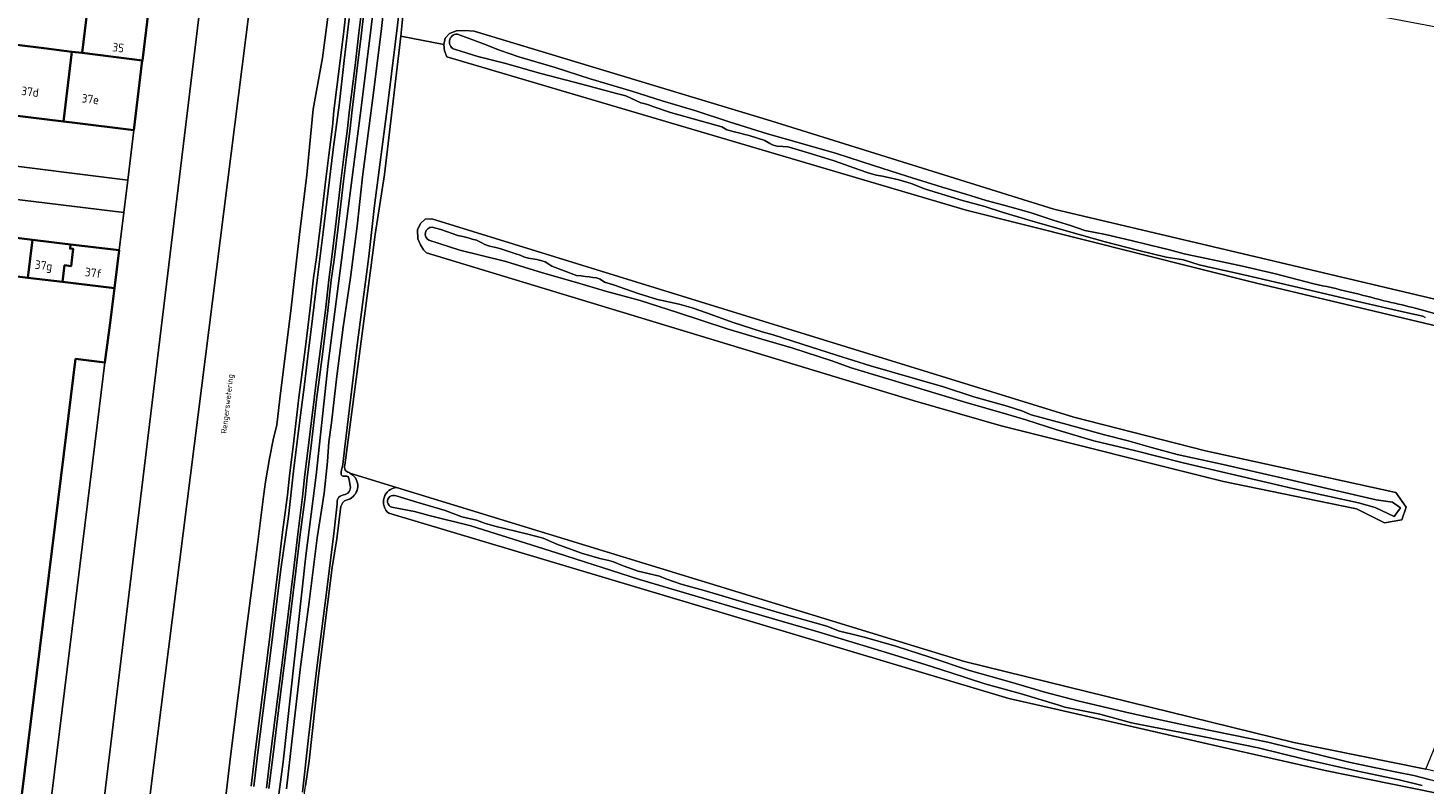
# Model space of a CAD drawing. Header units: metres. Extents: x 149984 to 156489, y 469398 to 478068.
# Tile 819 of 854: x 155007 to 155226, y 473524 to 473643. Entities that reach past the tile are written whole.
import ezdxf
from ezdxf.enums import TextEntityAlignment as Align

# ---------------------------------------------------------------- set-up
doc = ezdxf.new("R2010")
doc.units = ezdxf.units.M
doc.header["$LTSCALE"] = 0.75
for name, color, linetype, lineweight in [('B-WE-GR-BEPLANTING_CULTUUR_BOSPLANTSOEN-GV', 252, 'Continuous', 18), ('B-WE-GR-GRAS-GV', 252, 'Continuous', 13), ('B-WE-OG-BEBOUWING-GV', 6, 'Continuous', 35), ('B-WE-OG-BEBOUWING-T18', 1, 'Continuous', 18), ('B-WE-OG-TERREIN_ERF-GV', 252, 'Continuous', 18), ('B-WE-OG-TERREIN_OEVER-GV', 252, 'Continuous', 18), ('B-WE-OG-TOPOGRAFIE-T18', 7, 'Continuous', 18), ('B-WE-OG-WATER-GV', 252, 'Continuous', 18), ('B-WE-OG-WATER_MEER-GV', 252, 'Continuous', 18), ('B-WE-OG-WATER_SLOOT-GV', 252, 'Continuous', 18), ('B-WE-VH-GESLOTENVERHARDING_BETON-GV', 252, 'Continuous', 18), ('B-WE-VH-HALFVERHARDING_GRASBETONSTEEN-GV', 252, 'Continuous', 18), ('B-WE-VH-OPENVERHARDING_BETONSTRAATSTEEN-GV', 252, 'Continuous', 18)]:
    doc.layers.add(name, color=color, linetype=linetype, lineweight=lineweight)
doc.styles.add('NLCS-ISO-M500-T18', font='NLCS-ISO.ttf', dxfattribs={"height": 0.9})
doc.styles.add('NLCS-ISO-M750-T18', font='NLCS-ISO.ttf', dxfattribs={"height": 1.35})

msp = doc.modelspace()

# ---------------------------------------------------------------- linework, layer by layer
at = {"layer": 'B-WE-GR-BEPLANTING_CULTUUR_BOSPLANTSOEN-GV', "flags": 128}
msp.add_lwpolyline([(155032.447, 473700.562), (155031.539, 473692.313), (155030.222, 473681.533), (155028.905, 473670.756), (155027.94, 473662.566), (155027.303, 473657.158), (155027.255, 473656.752), (155026.237, 473648.919), (155024.908, 473638.041), (155024.903, 473638), (155023.57, 473627.082), (155022.606, 473619.234), (155021.978, 473614.122), (155021.25, 473608.2), (155020.55, 473602.23), (155019.844, 473596.814), (155019.028, 473590.555), (155017.841, 473581.153), (155003.927, 473467.89), (155011.13, 473465.002), (155011.313, 473466.783), (155012.217, 473466.677), (155040.483, 473700.236), (155032.523, 473701.24)], close=True, dxfattribs=at)
at = {"layer": 'B-WE-GR-GRAS-GV', "flags": 128}
for points in [[(155039.203, 473465.962), (155039.442, 473468.234), (155042.556, 473494.397), (155047.01, 473527.843), (155050.586, 473560.203), (155052.198, 473572.86), (155054.12, 473590.412), (155056.6, 473609.877), (155059.323, 473631.019), (155061.647, 473649.622), (155064.904, 473674.69), (155065.983, 473683.162), (155067.492, 473693.95)], [(155241.428, 473640.734), (155196.531, 473649.297), (155078.326, 473685.843), (155078.042, 473686.274), (155078.024, 473687.087), (155078.179, 473687.503), (155070.678, 473688.598), (155070.381, 473686.925), (155069.261, 473677.511), (155067.852, 473665.479), (155065.539, 473641.846), (155072.278, 473640.509), (155072.477, 473641.521), (155073.182, 473642.262), (155074.266, 473642.678), (155075.639, 473642.714), (155077.057, 473642.607), (155123.632, 473628.53), (155168.082, 473614.64), (155197.848, 473607.628), (155232.813, 473599.375)], [(155059.871, 473646.927), (155059.32, 473642.295), (155058.724, 473637.207), (155057.794, 473629.794), (155057.541, 473627.31), (155056.98, 473622.815), (155056.511, 473619.059), (155055.662, 473611.86), (155055.038, 473606.706), (155054.595, 473603.51), (155054.063, 473598.761), (155053.303, 473592.668), (155052.662, 473587.845), (155052.292, 473584.759), (155051.479, 473577.937), (155050.793, 473572.457), (155050.486, 473569.43), (155049.726, 473563.564), (155049.04, 473557.801), (155047.405, 473544.61), (155046.564, 473538.052), (155045.435, 473529.001), (155044.794, 473523.672)], [(155154.324, 473614.507), (155072.715, 473638.598), (155072.351, 473639.516), (155072.278, 473640.509), (155065.539, 473641.846), (155062.93, 473620.124), (155061.492, 473610.662), (155061.058, 473607.41), (155056.694, 473574.438)], [(155057.381, 473573.291), (155057.52, 473573.197), (155064.849, 473570.95), (155154.059, 473543.599), (155205.785, 473530.899), (155226.555, 473526.666), (155228.463, 473531.393), (155229.598, 473534.206), (155232.847, 473553.664), (155239.521, 473593.635), (155199.717, 473603.078), (155154.324, 473614.507)], [(155064.849, 473570.95), (155057.52, 473573.197), (155057.99, 473572.88)], [(155057.263, 473569.05), (155056.662, 473568.828)], [(155056.036, 473567.598), (155055.445, 473562.896), (155054.721, 473558.37), (155052.582, 473541.357), (155051.12, 473528.015), (155050.547, 473524.057)], [(155357.788, 473496.635), (155350.895, 473498.033), (155293.627, 473509.651), (155269.265, 473514.593), (155210.727, 473526.469), (155194.063, 473530.264), (155167.037, 473536.418), (155161.016, 473537.789), (155063.627, 473566.89)]]:
    msp.add_lwpolyline(points, dxfattribs=at)
msp.add_lwpolyline([(155217.937, 473566.445), (155215.632, 473567.565), (155215.118, 473567.666), (155194.758, 473571.899), (155159.838, 473580.639), (155145.99, 473584.609), (155069.552, 473607.788), (155069.062, 473608.277), (155068.611, 473609.036), (155068.195, 473610.012), (155068.141, 473611.439), (155068.629, 473612.433), (155069.315, 473613.083), (155070.395, 473613.156), (155171.232, 473581.97), (155191.941, 473576.697), (155207.75, 473573.258), (155221.839, 473570.149), (155223.427, 473567.834), (155222.765, 473565.85), (155220.053, 473565.387)], close=True, dxfattribs=at)
at = {"layer": 'B-WE-GR-GRAS-GV'}
for points in [[(155056.694, 473574.438, 0.447669), (155057.381, 473573.291)], [(155057.99, 473572.88, -0.5618925), (155057.263, 473569.05)], [(155063.627, 473566.89, -0.6739259), (155064.849, 473570.95)], [(155056.662, 473568.828, 0.1931493), (155056.036, 473567.598)]]:
    msp.add_lwpolyline(points, format="xyb", dxfattribs=at)
at = {"layer": 'B-WE-OG-BEBOUWING-GV', "flags": 128}
for points in [[(155016.587, 473650.106), (155007.067, 473651.277), (155004.758, 473651.561), (155003.425, 473640.719), (155005.176, 473640.497), (155009.422, 473639.96), (155013.856, 473639.399), (155015.457, 473639.196), (155016.786, 473650.081)], [(155015.457, 473639.196), (155024.903, 473638), (155024.908, 473638.041), (155026.237, 473648.919), (155016.786, 473650.081)], [(155003.834, 473629.509), (155004.381, 473629.442), (155012.518, 473628.441), (155013.856, 473639.399), (155009.422, 473639.96), (155005.176, 473640.497)], [(155024.903, 473638), (155015.457, 473639.196), (155013.856, 473639.399), (155012.518, 473628.441), (155013.901, 473628.271), (155023.57, 473627.082)], [(155001.706, 473610.59), (155001.619, 473609.946), (155002.125, 473609.877), (155001.812, 473607.209), (155000.789, 473607.326), (155000.479, 473604.683), (155006.941, 473603.893), (155007.641, 473609.864)], [(155006.941, 473603.893), (155012.381, 473603.228), (155012.702, 473605.858), (155013.726, 473605.732), (155014.052, 473608.412), (155013.556, 473608.472), (155013.607, 473609.135), (155007.641, 473609.864)], [(155021.25, 473608.2), (155013.607, 473609.135), (155013.556, 473608.472), (155014.052, 473608.412), (155013.726, 473605.732), (155012.702, 473605.858), (155012.381, 473603.228), (155020.55, 473602.23)]]:
    msp.add_lwpolyline(points, close=True, dxfattribs=at)
msp.add_lwpolyline([(155004.57, 473511.265), (155012.575, 473576.234), (155014.41, 473591.131), (155019.028, 473590.555), (155019.844, 473596.814), (155020.55, 473602.23), (155012.381, 473603.228), (155006.941, 473603.893), (155000.479, 473604.683)], dxfattribs=at)
at = {"layer": 'B-WE-OG-TERREIN_ERF-GV', "flags": 128}
for points in [[(155004.381, 473629.442), (155003.834, 473629.509), (154995.53, 473630.531), (154994.862, 473630.613), (154986.562, 473631.634), (154985.342, 473631.784), (154975.673, 473632.973), (154975.459, 473631.451), (154975.343, 473630.625), (154975.229, 473629.612), (154974.731, 473625.182), (155000, 473622.04), (155022.606, 473619.234), (155023.57, 473627.082), (155013.901, 473628.271), (155012.518, 473628.441)], [(154979.705, 473613.281), (154983.829, 473612.777), (154988.296, 473612.23), (154992.772, 473611.683), (154997.239, 473611.137), (155000, 473610.799), (155001.706, 473610.59), (155007.641, 473609.864), (155013.607, 473609.135), (155021.25, 473608.2), (155021.978, 473614.122), (155000, 473616.805), (154974.168, 473619.959), (154973.915, 473617.212), (154973.71, 473615.262), (154973.612, 473614.333), (154973.58, 473614.03), (154973.711, 473614.014)]]:
    msp.add_lwpolyline(points, close=True, dxfattribs=at)
msp.add_lwpolyline([(155003.927, 473467.89), (155017.841, 473581.153), (155019.028, 473590.555), (155014.41, 473591.131), (155012.575, 473576.234), (155004.57, 473511.265)], dxfattribs=at)
at = {"layer": 'B-WE-OG-TERREIN_OEVER-GV', "flags": 128}
for points in [[(155048.197, 473699.263), (155040.483, 473700.236), (155012.217, 473466.677), (155019.246, 473465.848), (155019.277, 473466.112), (155020.281, 473465.997), (155020.073, 473466.846), (155019.82, 473467.587), (155019.56, 473468.57), (155023.282, 473500), (155048.098, 473696.362), (155048.493, 473697.024), (155049.107, 473697.801), (155049.649, 473698.162), (155049.841, 473698.777), (155048.162, 473698.996)], [(155070.395, 473613.156), (155069.315, 473613.083), (155068.629, 473612.433), (155068.141, 473611.439), (155068.195, 473610.012), (155068.611, 473609.036), (155069.062, 473608.277), (155069.552, 473607.788), (155145.99, 473584.609), (155159.838, 473580.639), (155194.758, 473571.899), (155215.118, 473567.666), (155215.632, 473567.565), (155217.937, 473566.445), (155220.053, 473565.387), (155222.765, 473565.85), (155223.427, 473567.834), (155221.839, 473570.149), (155207.75, 473573.258), (155191.941, 473576.697), (155171.232, 473581.97)]]:
    msp.add_lwpolyline(points, close=True, dxfattribs=at)
for points in [[(155067.492, 473693.95), (155065.983, 473683.162), (155064.904, 473674.69), (155061.647, 473649.622), (155059.323, 473631.019), (155056.6, 473609.877), (155054.12, 473590.412), (155052.198, 473572.86), (155050.586, 473560.203), (155047.01, 473527.843), (155042.556, 473494.397), (155039.442, 473468.234), (155039.203, 473465.962)], [(155047.532, 473523.573), (155048.468, 473531.478), (155049.774, 473542.78), (155051.136, 473552.964), (155052.377, 473563.046), (155053.449, 473570.042), (155053.988, 473575.033), (155054.188, 473578.107), (155054.6, 473581.103), (155055.458, 473588.427), (155056.47, 473596.125), (155057.591, 473603.934), (155058.656, 473611.986), (155059.479, 473619.745), (155061.293, 473633.374), (155062.498, 473643.066), (155063.188, 473649.785), (155064.616, 473660.605), (155066.077, 473672.144), (155067.596, 473684.813), (155068.505, 473691.196), (155068.899, 473693.467)], [(155056.694, 473574.438), (155061.058, 473607.41), (155061.492, 473610.662), (155062.93, 473620.124), (155065.539, 473641.846), (155067.852, 473665.479), (155069.261, 473677.511), (155070.381, 473686.925), (155070.678, 473688.598), (155071.068, 473690.791), (155071.375, 473692.399), (155071.612, 473693.639)], [(155055.769, 473657.972), (155053.204, 473638.423), (155051.722, 473630.365), (155050.746, 473620.066), (155049.59, 473610.671), (155048.253, 473598.711), (155046.627, 473585.738), (155046.013, 473580.788), (155045.435, 473578.439), (155044.893, 473575.512), (155044.242, 473571.826), (155043.953, 473569.514), (155042.978, 473561.962), (155041.135, 473547.544), (155038.677, 473527.778), (155037.341, 473516.649)], [(155066.251, 473653.903), (155064.684, 473641.004), (155063.428, 473630.817), (155061.374, 473615.246), (155060.464, 473607.205), (155058.612, 473592.915), (155056.697, 473577.302), (155056.387, 473574.569), (155056.196, 473573.665), (155056.131, 473573.418), (155056.136, 473573.268), (155056.153, 473572.993), (155056.207, 473572.854), (155056.324, 473572.748), (155056.44, 473572.701), (155056.812, 473572.737), (155056.995, 473572.729), (155057.053, 473572.72), (155057.204, 473572.649), (155057.282, 473572.509), (155057.42, 473572.139), (155057.585, 473570.952), (155057.479, 473570.496), (155057.379, 473570.303), (155057.176, 473570.055), (155056.981, 473569.955), (155056.766, 473569.848), (155056.508, 473569.775), (155056.261, 473569.695), (155056.007, 473569.575), (155055.738, 473569.341), (155055.571, 473569.069), (155055.495, 473568.767), (155055.498, 473568.363), (155054.989, 473563.678), (155053.648, 473552.835), (155052.393, 473543.024), (155051.013, 473531.584), (155050.082, 473523.063)], [(155042.015, 473524.013), (155042.656, 473529.342), (155043.786, 473538.403), (155044.627, 473544.96), (155046.26, 473558.139), (155046.948, 473563.909), (155047.704, 473569.751), (155048.01, 473572.772), (155048.7, 473578.277), (155049.512, 473585.091), (155049.884, 473588.197), (155050.526, 473593.026), (155051.282, 473599.09), (155051.817, 473603.858), (155052.261, 473607.067), (155052.881, 473612.192), (155053.731, 473619.396), (155054.202, 473623.162), (155054.759, 473627.625), (155055.012, 473630.11), (155055.944, 473637.545), (155056.54, 473642.623), (155057.092, 473647.269)], [(155232.813, 473599.375), (155197.848, 473607.628), (155168.082, 473614.64), (155123.632, 473628.53), (155077.057, 473642.607), (155075.639, 473642.714), (155074.266, 473642.678), (155073.182, 473642.262), (155072.477, 473641.521), (155072.278, 473640.509), (155072.351, 473639.516), (155072.715, 473638.598), (155154.324, 473614.507), (155199.717, 473603.078), (155239.521, 473593.635)], [(155074.394, 473642.168), (155075.673, 473641.695), (155078.507, 473640.619), (155081.032, 473639.636), (155084.073, 473638.604), (155089.762, 473636.923), (155095.24, 473635.118), (155101.805, 473633.182), (155106.571, 473631.681), (155111.834, 473630.12), (155117.088, 473628.376), (155123.089, 473626.511), (155128.291, 473625.022), (155133.933, 473623.406), (155139.742, 473621.501), (155145.006, 473619.834), (155150.557, 473618.142), (155154.255, 473617.027), (155157.438, 473616.02), (155160.242, 473615.3), (155164.391, 473614.142), (155167.969, 473612.951), (155170.712, 473612.078), (155172.986, 473611.327), (155176.215, 473610.658), (155180.236, 473609.715), (155183.248, 473608.998), (155186.288, 473608.296), (155188.566, 473607.636), (155193.08, 473606.676), (155197.744, 473605.715), (155202.724, 473604.552), (155208.91, 473602.942)], [(155226.42, 473597.641), (155226.071, 473597.866), (155223.645, 473598.362), (155220.18, 473599.179), (155215.658, 473600.216), (155210.957, 473601.289), (155205.865, 473602.498), (155201.346, 473603.568), (155196.555, 473604.662), (155193.239, 473605.415), (155190.922, 473605.893), (155188.473, 473606.69), (155185.728, 473607.122), (155181.246, 473608.221), (155176.168, 473609.532), (155170.744, 473611.054), (155165.113, 473612.684), (155163.987, 473612.976), (155159.973, 473614.191), (155157.245, 473615.101), (155153.768, 473616.031), (155149.819, 473617.21), (155147.941, 473617.827), (155145.696, 473618.694), (155143.73, 473619.268), (155141.18, 473619.862), (155140.182, 473620.023), (155138.939, 473620.347), (155137.559, 473620.824), (155133.58, 473622.229), (155130.031, 473623.329), (155127.43, 473624.155), (155126.892, 473624.318), (155126.307, 473624.447), (155125.538, 473624.5), (155124.644, 473624.549), (155123.99, 473624.733), (155123.471, 473625.001), (155122.689, 473625.446), (155120.219, 473626.211), (155119.336, 473626.448), (155118.635, 473626.661), (155117.876, 473626.823), (155117.146, 473627), (155116.746, 473627.122), (155116.455, 473627.3), (155115.961, 473627.575), (155112.724, 473628.487), (155107.871, 473629.85), (155105.252, 473630.741), (155104.401, 473631.045), (155103.896, 473631.218), (155103.203, 473631.38), (155102.439, 473631.738), (155100.851, 473632.486), (155099.402, 473632.825), (155093.96, 473634.303), (155087.495, 473635.956), (155081.809, 473637.575), (155077.625, 473638.653), (155074.086, 473639.728)], [(155070.416, 473611.833), (155071.782, 473611.452), (155074.451, 473610.533), (155075.262, 473610.355), (155076.095, 473610.165), (155076.726, 473609.969), (155077.396, 473609.8), (155078.121, 473609.437), (155078.716, 473609.126), (155079.418, 473608.871), (155080.42, 473608.634), (155081.22, 473608.444), (155083.557, 473607.658), (155084.238, 473607.414), (155084.962, 473607.131), (155085.588, 473606.979), (155086.856, 473606.76), (155087.525, 473606.581), (155088.211, 473606.396), (155088.899, 473605.934), (155089.238, 473605.703), (155093.122, 473604.266), (155093.846, 473604.168), (155094.487, 473604.07), (155095.113, 473604.02), (155095.694, 473603.943), (155096.26, 473603.882), (155096.821, 473603.653), (155097.509, 473603.213), (155098.909, 473602.756), (155102.803, 473601.439), (155105.826, 473600.479), (155109.243, 473599.75), (155111.459, 473599.126), (155113.529, 473598.359), (155117.707, 473596.87), (155122.255, 473595.417), (155123.997, 473594.93), (155128.55, 473593.46), (155133.947, 473591.72), (155139.268, 473590.033), (155146.226, 473588.044), (155150.772, 473586.758), (155155.521, 473585.198), (155160.78, 473583.711), (155163.062, 473582.99), (155164.539, 473582.366), (155170.179, 473580.823), (155176.043, 473579.221), (155179.76, 473578.288), (155183.451, 473577.231), (155187.478, 473576.122), (155194.678, 473574.547), (155204.087, 473572.408), (155211.048, 473570.794), (155218.722, 473568.984), (155221.31, 473568.628), (155222.567, 473567.768), (155221.575, 473566.379), (155218.566, 473567.773)], [(155218.566, 473567.773), (155215.926, 473568.508), (155205.645, 473570.761), (155196.028, 473573.056), (155188.425, 473574.812), (155180.777, 473576.736), (155174.366, 473578.263), (155168.545, 473580), (155163.676, 473581.565), (155160.889, 473582.386), (155153.941, 473584.37), (155146.007, 473586.824), (155136.244, 473589.737), (155133.204, 473590.828), (155126.93, 473592.855), (155122.237, 473594.237), (155116.77, 473595.857), (155108.965, 473598.406), (155103.122, 473600.306), (155097.689, 473601.764), (155093.109, 473603.152), (155087.779, 473604.665), (155082.007, 473606.435), (155074.784, 473608.227), (155069.915, 473609.787)], [(155057.99, 473572.88), (155057.52, 473573.197), (155057.381, 473573.291)], [(155056.662, 473568.828), (155057.263, 473569.05)], [(155064.759, 473569.632), (155068.027, 473568.638), (155072.481, 473567.344), (155075.076, 473566.353), (155077.382, 473565.782), (155078.676, 473565.324), (155080.256, 473564.876), (155085.487, 473563.626), (155087.854, 473562.965), (155090.034, 473562.054), (155093.878, 473560.627), (155096.774, 473559.759), (155098.188, 473559.453), (155098.944, 473559.24), (155100.428, 473558.61), (155102.818, 473557.783), (155106.137, 473556.986), (155107.128, 473556.594), (155109.542, 473555.767), (155113.527, 473554.643), (155120.015, 473552.709), (155125.339, 473551.142), (155132.432, 473549.152), (155134.437, 473548.383), (155136.411, 473547.877), (155138.49, 473547.365), (155143.428, 473545.939), (155148.611, 473544.287), (155154.863, 473542.212), (155161.197, 473540.394), (155166.684, 473538.771), (155171.876, 473537.412), (155179.42, 473535.649), (155184.778, 473534.419), (155190.414, 473533.246), (155201.725, 473530.906), (155209.374, 473529.033), (155214.426, 473527.789), (155218.683, 473526.884), (155221.95, 473526.219), (155224.666, 473525.692), (155227.242, 473524.993)], [(155351.47, 473501.238), (155346.22, 473502.21), (155317.33, 473508.13), (155289.78, 473513.48), (155256.03, 473520.37), (155241.636, 473523.146), (155226.555, 473526.666), (155205.785, 473530.899), (155154.059, 473543.599), (155064.849, 473570.95)], [(155055.445, 473562.896), (155056.036, 473567.598)], [(155063.627, 473566.89), (155161.016, 473537.789), (155167.037, 473536.418), (155194.063, 473530.264), (155210.727, 473526.469), (155269.265, 473514.593), (155293.627, 473509.651), (155350.895, 473498.033)], [(155225.952, 473524.119), (155222.327, 473525.038), (155215.823, 473526.38), (155207.438, 473528.275), (155200.178, 473530.047), (155191.465, 473531.807), (155183.51, 473533.331), (155180.274, 473533.978), (155175.338, 473535.307), (155169.836, 473536.445), (155168.867, 473536.746), (155162.789, 473538.559), (155157.272, 473540.083), (155151.8, 473541.858), (155148.031, 473543.06), (155141.601, 473545.072), (155130.68, 473548.361), (155118.626, 473551.891), (155103.009, 473556.509), (155089.962, 473560.672), (155076.491, 473564.923), (155069.989, 473566.54), (155067.661, 473567.171), (155065.741, 473567.519), (155064.079, 473567.853)], [(155041.762, 473464.425), (155042.666, 473464.353), (155043.461, 473464.786), (155043.894, 473466.846), (155044.978, 473475.627), (155045.81, 473486.865), (155045.975, 473487.949), (155046.713, 473492.791), (155048.158, 473504.968), (155049.17, 473511.581), (155049.965, 473520.036), (155050.547, 473524.057), (155051.12, 473528.015), (155052.582, 473541.357), (155054.721, 473558.37), (155055.445, 473562.896)]]:
    msp.add_lwpolyline(points, dxfattribs=at)
at = {"layer": 'B-WE-OG-TERREIN_OEVER-GV'}
for points in [[(155074.086, 473639.728, -0.8965094), (155074.394, 473642.168)], [(155069.915, 473609.787, -0.7725991), (155070.416, 473611.833)], [(155208.91, 473602.942, -0.0135594), (155219.953, 473600.28)], [(155219.953, 473600.28, -0.0169854), (155229.023, 473597.945)], [(155057.381, 473573.291, -0.447669), (155056.694, 473574.438)], [(155057.263, 473569.05, 0.5618925), (155057.99, 473572.88)], [(155064.849, 473570.95, 0.6739259), (155063.627, 473566.89)], [(155064.079, 473567.853, -1.0475006), (155064.759, 473569.632)], [(155056.036, 473567.598, -0.1931493), (155056.662, 473568.828)]]:
    msp.add_lwpolyline(points, format="xyb", dxfattribs=at)
at = {"layer": 'B-WE-OG-WATER-GV', "flags": 128}
for points in [[(155068.899, 473693.467), (155068.505, 473691.196), (155067.596, 473684.813), (155066.077, 473672.144), (155064.616, 473660.605), (155063.188, 473649.785), (155062.498, 473643.066), (155061.293, 473633.374), (155059.479, 473619.745), (155058.656, 473611.986), (155057.591, 473603.934), (155056.47, 473596.125), (155055.458, 473588.427), (155054.6, 473581.103), (155054.188, 473578.107), (155053.988, 473575.033), (155053.449, 473570.042), (155052.377, 473563.046), (155051.136, 473552.964), (155049.774, 473542.78), (155048.468, 473531.478), (155047.532, 473523.573)], [(155050.082, 473523.063), (155051.013, 473531.584), (155052.393, 473543.024), (155053.648, 473552.835), (155054.989, 473563.678), (155055.498, 473568.363), (155055.495, 473568.767), (155055.571, 473569.069), (155055.738, 473569.341), (155056.007, 473569.575), (155056.261, 473569.695), (155056.508, 473569.775), (155056.766, 473569.848), (155056.981, 473569.955), (155057.176, 473570.055), (155057.379, 473570.303), (155057.479, 473570.496), (155057.585, 473570.952), (155057.42, 473572.139), (155057.282, 473572.509), (155057.204, 473572.649), (155057.053, 473572.72), (155056.995, 473572.729), (155056.812, 473572.737), (155056.44, 473572.701), (155056.324, 473572.748), (155056.207, 473572.854), (155056.153, 473572.993), (155056.136, 473573.268), (155056.131, 473573.418), (155056.196, 473573.665), (155056.387, 473574.569), (155056.697, 473577.302), (155058.612, 473592.915), (155060.464, 473607.205), (155061.374, 473615.246), (155063.428, 473630.817), (155064.684, 473641.004), (155066.251, 473653.903)], [(155208.91, 473602.942), (155202.724, 473604.552), (155197.744, 473605.715), (155193.08, 473606.676), (155188.566, 473607.636), (155186.288, 473608.296), (155183.248, 473608.998), (155180.236, 473609.715), (155176.215, 473610.658), (155172.986, 473611.327), (155170.712, 473612.078), (155167.969, 473612.951), (155164.391, 473614.142), (155160.242, 473615.3), (155157.438, 473616.02), (155154.255, 473617.027), (155150.557, 473618.142), (155145.006, 473619.834), (155139.742, 473621.501), (155133.933, 473623.406), (155128.291, 473625.022), (155123.089, 473626.511), (155117.088, 473628.376), (155111.834, 473630.12), (155106.571, 473631.681), (155101.805, 473633.182), (155095.24, 473635.118), (155089.762, 473636.923), (155084.073, 473638.604), (155081.032, 473639.636), (155078.507, 473640.619), (155075.673, 473641.695), (155074.394, 473642.168)], [(155074.086, 473639.728), (155077.625, 473638.653), (155081.809, 473637.575), (155087.495, 473635.956), (155093.96, 473634.303), (155099.402, 473632.825), (155100.851, 473632.486), (155102.439, 473631.738), (155103.203, 473631.38), (155103.896, 473631.218), (155104.401, 473631.045), (155105.252, 473630.741), (155107.871, 473629.85), (155112.724, 473628.487), (155115.961, 473627.575), (155116.455, 473627.3), (155116.746, 473627.122), (155117.146, 473627), (155117.876, 473626.823), (155118.635, 473626.661), (155119.336, 473626.448), (155120.219, 473626.211), (155122.689, 473625.446), (155123.471, 473625.001), (155123.99, 473624.733), (155124.644, 473624.549), (155125.538, 473624.5), (155126.307, 473624.447), (155126.892, 473624.318), (155127.43, 473624.155), (155130.031, 473623.329), (155133.58, 473622.229), (155137.559, 473620.824), (155138.939, 473620.347), (155140.182, 473620.023), (155141.18, 473619.862), (155143.73, 473619.268), (155145.696, 473618.694), (155147.941, 473617.827), (155149.819, 473617.21), (155153.768, 473616.031), (155157.245, 473615.101), (155159.973, 473614.191), (155163.987, 473612.976), (155165.113, 473612.684), (155170.744, 473611.054), (155176.168, 473609.532), (155181.246, 473608.221), (155185.728, 473607.122), (155188.473, 473606.69), (155190.922, 473605.893), (155193.239, 473605.415), (155196.555, 473604.662), (155201.346, 473603.568), (155205.865, 473602.498), (155210.957, 473601.289), (155215.658, 473600.216), (155220.18, 473599.179), (155223.645, 473598.362), (155226.071, 473597.866), (155226.42, 473597.641)]]:
    msp.add_lwpolyline(points, dxfattribs=at)
at = {"layer": 'B-WE-OG-WATER-GV'}
for points in [[(155074.394, 473642.168, 0.8965094), (155074.086, 473639.728)], [(155219.953, 473600.28, 0.0135594), (155208.91, 473602.942)], [(155229.023, 473597.945, 0.0169854), (155219.953, 473600.28)]]:
    msp.add_lwpolyline(points, format="xyb", dxfattribs=at)
at = {"layer": 'B-WE-OG-WATER_MEER-GV', "flags": 128}
for points in [[(155048.098, 473696.362), (155023.282, 473500)], [(155037.341, 473516.649), (155038.677, 473527.778), (155041.135, 473547.544), (155042.978, 473561.962), (155043.953, 473569.514), (155044.242, 473571.826), (155044.893, 473575.512), (155045.435, 473578.439), (155046.013, 473580.788), (155046.627, 473585.738), (155048.253, 473598.711), (155049.59, 473610.671), (155050.746, 473620.066), (155051.722, 473630.365), (155053.204, 473638.423), (155055.769, 473657.972)]]:
    msp.add_lwpolyline(points, dxfattribs=at)
at = {"layer": 'B-WE-OG-WATER_SLOOT-GV'}
for points in [[(155070.416, 473611.833, 0.7725991), (155069.915, 473609.787)], [(155064.759, 473569.632, 1.0475006), (155064.079, 473567.853)]]:
    msp.add_lwpolyline(points, format="xyb", dxfattribs=at)
at = {"layer": 'B-WE-OG-WATER_SLOOT-GV', "flags": 128}
for points in [[(155222.567, 473567.768), (155221.31, 473568.628), (155218.722, 473568.984), (155211.048, 473570.794), (155204.087, 473572.408), (155194.678, 473574.547), (155187.478, 473576.122), (155183.451, 473577.231), (155179.76, 473578.288), (155176.043, 473579.221), (155170.179, 473580.823), (155164.539, 473582.366), (155163.062, 473582.99), (155160.78, 473583.711), (155155.521, 473585.198), (155150.772, 473586.758), (155146.226, 473588.044), (155139.268, 473590.033), (155133.947, 473591.72), (155128.55, 473593.46), (155123.997, 473594.93), (155122.255, 473595.417), (155117.707, 473596.87), (155113.529, 473598.359), (155111.459, 473599.126), (155109.243, 473599.75), (155105.826, 473600.479), (155102.803, 473601.439), (155098.909, 473602.756), (155097.509, 473603.213), (155096.821, 473603.653), (155096.26, 473603.882), (155095.694, 473603.943), (155095.113, 473604.02), (155094.487, 473604.07), (155093.846, 473604.168), (155093.122, 473604.266), (155089.238, 473605.703), (155088.899, 473605.934), (155088.211, 473606.396), (155087.525, 473606.581), (155086.856, 473606.76), (155085.588, 473606.979), (155084.962, 473607.131), (155084.238, 473607.414), (155083.557, 473607.658), (155081.22, 473608.444), (155080.42, 473608.634), (155079.418, 473608.871), (155078.716, 473609.126), (155078.121, 473609.437), (155077.396, 473609.8), (155076.726, 473609.969), (155076.095, 473610.165), (155075.262, 473610.355), (155074.451, 473610.533), (155071.782, 473611.452), (155070.416, 473611.833)], [(155069.915, 473609.787), (155074.784, 473608.227), (155082.007, 473606.435), (155087.779, 473604.665), (155093.109, 473603.152), (155097.689, 473601.764), (155103.122, 473600.306), (155108.965, 473598.406), (155116.77, 473595.857), (155122.237, 473594.237), (155126.93, 473592.855), (155133.204, 473590.828), (155136.244, 473589.737), (155146.007, 473586.824), (155153.941, 473584.37), (155160.889, 473582.386), (155163.676, 473581.565), (155168.545, 473580), (155174.366, 473578.263), (155180.777, 473576.736), (155188.425, 473574.812), (155196.028, 473573.056), (155205.645, 473570.761), (155215.926, 473568.508), (155218.566, 473567.773), (155221.575, 473566.379), (155222.567, 473567.768)], [(155148.611, 473544.287), (155143.428, 473545.939), (155138.49, 473547.365), (155136.411, 473547.877), (155134.437, 473548.383), (155132.432, 473549.152), (155125.339, 473551.142), (155120.015, 473552.709), (155113.527, 473554.643), (155109.542, 473555.767), (155107.128, 473556.594), (155106.137, 473556.986), (155102.818, 473557.783), (155100.428, 473558.61), (155098.944, 473559.24), (155098.188, 473559.453), (155096.774, 473559.759), (155093.878, 473560.627), (155090.034, 473562.054), (155087.854, 473562.965), (155085.487, 473563.626), (155080.256, 473564.876), (155078.676, 473565.324), (155077.382, 473565.782), (155075.076, 473566.353), (155072.481, 473567.344), (155068.027, 473568.638), (155064.759, 473569.632)], [(155064.079, 473567.853), (155065.741, 473567.519), (155067.661, 473567.171), (155069.989, 473566.54), (155076.491, 473564.923), (155089.962, 473560.672), (155103.009, 473556.509), (155118.626, 473551.891), (155130.68, 473548.361), (155141.601, 473545.072), (155148.031, 473543.06), (155151.8, 473541.858), (155157.272, 473540.083), (155162.789, 473538.559), (155168.867, 473536.746), (155169.836, 473536.445), (155175.338, 473535.307), (155180.274, 473533.978), (155183.51, 473533.331), (155191.465, 473531.807), (155200.178, 473530.047), (155207.438, 473528.275), (155215.823, 473526.38), (155222.327, 473525.038), (155225.952, 473524.119)], [(155232.333, 473523.708), (155229.611, 473524.355), (155227.242, 473524.993), (155224.666, 473525.692), (155221.95, 473526.219), (155218.683, 473526.884), (155214.426, 473527.789), (155209.374, 473529.033), (155201.725, 473530.906), (155190.414, 473533.246), (155184.778, 473534.419), (155179.42, 473535.649), (155171.876, 473537.412), (155166.684, 473538.771), (155161.197, 473540.394), (155154.863, 473542.212), (155148.611, 473544.287)]]:
    msp.add_lwpolyline(points, dxfattribs=at)
at = {"layer": 'B-WE-VH-GESLOTENVERHARDING_BETON-GV', "flags": 128}
for points in [[(155044.397, 473523.72), (155045.038, 473529.05), (155046.168, 473538.102), (155047.008, 473544.66), (155048.643, 473557.85), (155049.329, 473563.613), (155050.088, 473569.476), (155050.395, 473572.502), (155051.082, 473577.986), (155051.895, 473584.806), (155052.265, 473587.896), (155052.907, 473592.72), (155053.666, 473598.808), (155054.198, 473603.56), (155054.641, 473606.758), (155055.264, 473611.907), (155056.114, 473619.107), (155056.583, 473622.865), (155057.143, 473627.355), (155057.396, 473629.839), (155058.327, 473637.256), (155058.923, 473642.342), (155059.474, 473646.976)], [(155057.411, 473644.637), (155056.624, 473637.992), (155055.816, 473631.004), (155054.875, 473624.038), (155054.122, 473617.559), (155053.335, 473611.058), (155052.438, 473603.926), (155051.652, 473597.492), (155050.91, 473591.589), (155050.356, 473587.137), (155049.592, 473581.09), (155048.662, 473573.526), (155047.842, 473566.36), (155046.657, 473558.091), (155045.023, 473544.91), (155044.183, 473538.353), (155043.053, 473529.293), (155042.412, 473523.964)]]:
    msp.add_lwpolyline(points, dxfattribs=at)
at = {"layer": 'B-WE-VH-HALFVERHARDING_GRASBETONSTEEN-GV', "flags": 128}
for points in [[(155057.092, 473647.269), (155056.54, 473642.623), (155055.944, 473637.545), (155055.012, 473630.11), (155054.759, 473627.625), (155054.202, 473623.162), (155053.731, 473619.396), (155052.881, 473612.192), (155052.261, 473607.067), (155051.817, 473603.858), (155051.282, 473599.09), (155050.526, 473593.026), (155049.884, 473588.197), (155049.512, 473585.091), (155048.7, 473578.277), (155048.01, 473572.772), (155047.704, 473569.751), (155046.948, 473563.909), (155046.26, 473558.139), (155044.627, 473544.96), (155043.786, 473538.403), (155042.656, 473529.342), (155042.015, 473524.013)], [(155059.474, 473646.976), (155058.923, 473642.342), (155058.327, 473637.256), (155057.396, 473629.839), (155057.143, 473627.355), (155056.583, 473622.865), (155056.114, 473619.107), (155055.264, 473611.907), (155054.641, 473606.758), (155054.198, 473603.56), (155053.666, 473598.808), (155052.907, 473592.72), (155052.265, 473587.896), (155051.895, 473584.806), (155051.082, 473577.986), (155050.395, 473572.502), (155050.088, 473569.476), (155049.329, 473563.613), (155048.643, 473557.85), (155047.008, 473544.66), (155046.168, 473538.102), (155045.038, 473529.05), (155044.397, 473523.72)], [(155044.794, 473523.672), (155045.435, 473529.001), (155046.564, 473538.052), (155047.405, 473544.61), (155049.04, 473557.801), (155049.726, 473563.564), (155050.486, 473569.43), (155050.793, 473572.457), (155051.479, 473577.937), (155052.292, 473584.759), (155052.662, 473587.845), (155053.303, 473592.668), (155054.063, 473598.761), (155054.595, 473603.51), (155055.038, 473606.706), (155055.662, 473611.86), (155056.511, 473619.059), (155056.98, 473622.815), (155057.541, 473627.31), (155057.794, 473629.794), (155058.724, 473637.207), (155059.32, 473642.295), (155059.871, 473646.927)], [(155042.412, 473523.964), (155043.053, 473529.293), (155044.183, 473538.353), (155045.023, 473544.91), (155046.657, 473558.091), (155047.842, 473566.36), (155048.662, 473573.526), (155049.592, 473581.09), (155050.356, 473587.137), (155050.91, 473591.589), (155051.652, 473597.492), (155052.438, 473603.926), (155053.335, 473611.058), (155054.122, 473617.559), (155054.875, 473624.038), (155055.816, 473631.004), (155056.624, 473637.992), (155057.411, 473644.637)]]:
    msp.add_lwpolyline(points, dxfattribs=at)
at = {"layer": 'B-WE-VH-OPENVERHARDING_BETONSTRAATSTEEN-GV', "flags": 128}
msp.add_lwpolyline([(155000, 473616.805), (155021.978, 473614.122), (155022.606, 473619.234), (155000, 473622.04)], dxfattribs=at)

# ---------------------------------------------------------------- texts
at = {"layer": 'B-WE-OG-BEBOUWING-T18', "style": 'NLCS-ISO-M750-T18'}
for s, rotation, p in [('35', 353.1, (155021.122, 473640.038)), ('37d', 353, (155007.273, 473633.116)), ('37e', 353, (155016.747, 473631.951)), ('37g', 353.1, (155009.381, 473605.622)), ('37f', 353.1, (155017.207, 473604.665))]:
    msp.add_text(s, height=1.35, rotation=rotation, dxfattribs=at).set_placement(p, align=Align.MIDDLE)
at = {"layer": 'B-WE-OG-TOPOGRAFIE-T18', "style": 'NLCS-ISO-M500-T18'}
msp.add_text('Rengerswetering', height=0.9, rotation=83.1, dxfattribs=at).set_placement((155038.364, 473584.073), align=Align.MIDDLE)

doc.saveas('drawing.dxf')
